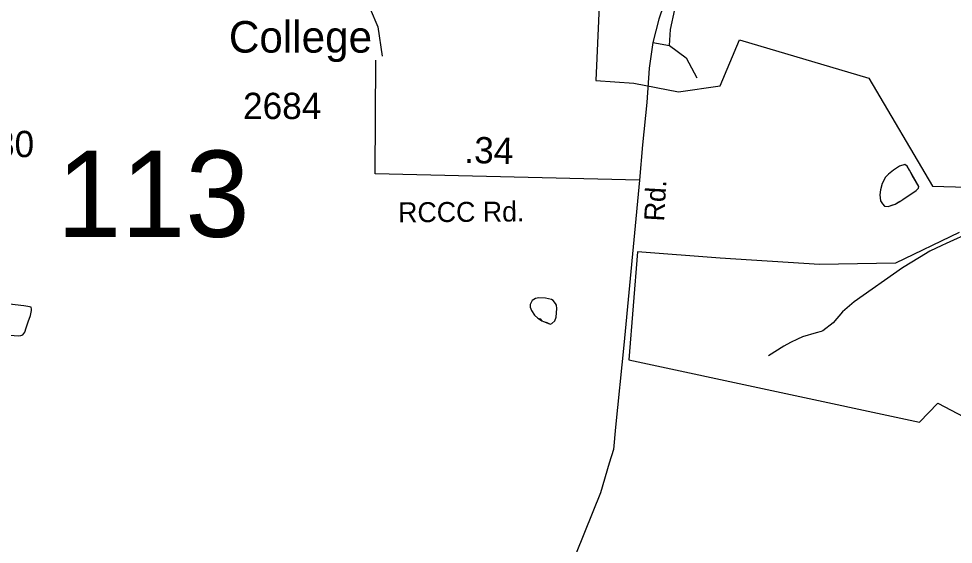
# Model space of a CAD drawing. Extents: x 1473865 to 1648260, y 639067 to 773536.
# Drawn here: x 1558820 to 1563260, y 687941 to 690440 of the extents above; entities that cross this region are included whole.
import ezdxf

# ---------------------------------------------------------------- set-up
doc = ezdxf.new("R2010")
doc.units = 0
for name, color, linetype in [('Exist Boundary Political City Limit New', 7, 'Continuous'), ('Exist Cultural Educational Facility College or University Label', 7, 'Continuous'), ('Exist Hydrographic Misc Water Feature', 7, 'Continuous'), ('Exist Road Non-System Type 51', 7, 'Continuous'), ('Exist Road Secondary Mileage Hundredths English Label', 7, 'Continuous'), ('Exist Road Secondary Structure Standard Bridge Number Label', 7, 'Continuous'), ('Exist Road Secondary Type 51 Attributed', 7, 'Continuous'), ('Exist Road Secondary Type 51 Label', 7, 'Continuous'), ('Exist Road Secondary Type 51 Number Label', 7, 'Continuous'), ('Map Preparation Boundary City Limit Buffer Line', 7, 'Continuous')]:
    doc.layers.add(name, color=color, linetype=linetype)

msp = doc.modelspace()

# ---------------------------------------------------------------- linework, layer by layer
at = {"layer": 'Exist Boundary Political City Limit New'}
for points in [[(1561582, 690609.3), (1561561, 690145.3), (1561742.1, 690133.2), (1561954.6, 690091.8), (1562152.5, 690121.2), (1562243.1, 690338.7), (1562858.8, 690157.4), (1563160.6, 689643.9), (1563432.4, 689636.4)], [(1563287.1, 689422.7), (1562985.4, 689277.7), (1562623.2, 689271.6), (1562152.4, 689301.8), (1561760, 689332.1), (1561717.8, 688818.6), (1563098.9, 688521.8), (1563186.8, 688612.3), (1564104.1, 688129.4)]]:
    msp.add_lwpolyline(points, dxfattribs=at)
at = {"layer": 'Exist Hydrographic Misc Water Feature'}
for points in [[(1563020.3, 689580.8), (1563083.2, 689623.8), (1563093.9, 689633.5), (1563096.5, 689641.6), (1563065.6, 689692.3), (1563050.9, 689720.5), (1563040.1, 689738.8), (1563028.5, 689747.2), (1563004, 689738.7), (1562974.9, 689719.5), (1562951.7, 689700.3), (1562936.8, 689686.7), (1562921, 689656.6), (1562913.2, 689626.5), (1562909.8, 689601.9), (1562914.3, 689573.9), (1562923.4, 689559.8), (1562932.8, 689548.9), (1562950.7, 689547.7), (1562967.2, 689553.1), (1562983.5, 689557.7), (1562998, 689567.3), (1563010.4, 689574.4), (1563020.3, 689580.8)], [(1563020.3, 689580.8), (1563083.2, 689623.8), (1563093.9, 689633.5), (1563096.5, 689641.6), (1563050.9, 689720.5), (1563040.1, 689738.8), (1563028.5, 689747.2), (1563004, 689738.7), (1562974.9, 689719.5), (1562951.7, 689700.3), (1562936.8, 689686.7), (1562921, 689656.6), (1562913.2, 689626.5), (1562909.8, 689601.9), (1562914.3, 689573.9), (1562923.4, 689559.8), (1562932.8, 689548.9), (1562950.7, 689547.7), (1562983.5, 689557.7), (1563010.4, 689574.4), (1563020.3, 689580.8)], [(1563343.9, 689425.7), (1563225, 689370.6), (1563204.9, 689361.2), (1563148.2, 689334.5), (1563099.6, 689305.1), (1563018.5, 689255.1), (1562789.2, 689093.1), (1562733.9, 689045.8), (1562688.7, 688994.2), (1562639.8, 688956.6), (1562631.7, 688953.5), (1562607.6, 688945.8), (1562543.2, 688927.4), (1562518.9, 688916.4), (1562486.4, 688900.6), (1562454, 688883.2), (1562381.1, 688836.3)], [(1561270.5, 689030.2), (1561286.4, 689016.8), (1561296.4, 689012.5), (1561304.2, 689004.1), (1561312.1, 688999.8), (1561328, 688995.4), (1561343.9, 688986.9), (1561351.9, 688990), (1561366.1, 689002.8), (1561372.7, 689021.6), (1561375.5, 689062.6), (1561373.8, 689078.2), (1561369.8, 689085.6), (1561358.2, 689100.6), (1561350.3, 689104.1), (1561322.3, 689111.2), (1561290.3, 689112.7), (1561274.5, 689108.9), (1561266.5, 689105), (1561258.4, 689099.4), (1561251.9, 689088), (1561249.7, 689081.5), (1561249.5, 689069.2), (1561255.1, 689052.7), (1561270.5, 689030.2)], [(1561270.5, 689030.2), (1561286.4, 689016.8), (1561304.2, 689004.1), (1561312.1, 688999.8), (1561343.9, 688986.9), (1561351.9, 688990), (1561366.1, 689002.8), (1561372.7, 689021.6), (1561375.5, 689062.6), (1561373.8, 689078.2), (1561369.8, 689085.6), (1561358.2, 689100.6), (1561350.3, 689104.1), (1561322.3, 689111.2), (1561290.3, 689112.7), (1561274.5, 689108.9), (1561266.5, 689105), (1561258.4, 689099.4), (1561251.9, 689088), (1561249.7, 689081.5), (1561249.5, 689069.2), (1561255.1, 689052.7), (1561270.5, 689030.2)], [(1558729.6, 689003.5), (1558710.2, 688982.5), (1558692.8, 688959.9), (1558690.3, 688949.3), (1558691.8, 688941.9), (1558715.8, 688939.8), (1558819.4, 688931.9), (1558829.5, 688933.4), (1558839.8, 688936.4), (1558848.5, 688950.2), (1558855.7, 688969.8), (1558865.2, 688999.1), (1558875.1, 689029.3), (1558880.5, 689052.1), (1558880.8, 689058.7), (1558879.4, 689068.5), (1558863.7, 689072.2), (1558843.8, 689075), (1558776, 689082.9), (1558767.4, 689071.7), (1558754.3, 689049.8), (1558743, 689030.3), (1558737.7, 689019.7), (1558729.6, 689003.5)]]:
    msp.add_lwpolyline(points, dxfattribs=at)
at = {"layer": 'Exist Road Non-System Type 51'}
msp.add_line((1561831.9, 690326.4), (1561911.2, 690312), dxfattribs=at)
for points in [[(1560342.7, 690857.5), (1560376, 690813.5), (1560394.5, 690782), (1560394.5, 690722.6), (1560392.7, 690666.9), (1560424.2, 690592.7), (1560489.1, 690486.9), (1560526.2, 690401.5), (1560546.6, 690261.1)], [(1561911.2, 690312), (1561916, 690387.9), (1561936.9, 690483.8), (1561953.2, 690519.7), (1561995.6, 690555.2), (1562072, 690594.3), (1562083.3, 690609.3), (1562089.8, 690624.3), (1562087.8, 690642), (1562078.7, 690658.4), (1562027.1, 690698.8), (1561968, 690753.9)], [(1561911.2, 690312), (1561990.7, 690253.2), (1562041.8, 690158.5)]]:
    msp.add_lwpolyline(points, dxfattribs=at)
at = {"layer": 'Exist Road Secondary Type 51 Attributed'}
for points in [[(1562128.5, 691627.1), (1562134.3, 691508.9), (1562123.4, 691355.2), (1562100.7, 691209.6), (1562070.3, 691084.2), (1561968, 690753.9), (1561861.2, 690437.7), (1561831.9, 690326.4), (1561815.5, 690204.7), (1561803.1, 690041.3), (1561783.8, 689840.5), (1561768.9, 689671.9)], [(1561768.9, 689671.9), (1560513, 689701.8), (1560515.6, 690243.1)], [(1561768.9, 689671.9), (1561694.3, 688887.6), (1561655.2, 688497.3), (1561645.5, 688392.1), (1561624.7, 688326.4), (1561584.3, 688185.1), (1561111, 687015.1), (1560948, 686642.2), (1560897.6, 686513.2), (1560864, 686470.6), (1560788.7, 686318), (1560734.8, 686213.1), (1560676.6, 686139.3), (1560621.7, 686074.4), (1560411.4, 685884.3)]]:
    msp.add_lwpolyline(points, dxfattribs=at)
at = {"layer": 'Map Preparation Boundary City Limit Buffer Line'}
for points in [[(1561582, 690609.3), (1561561, 690145.3), (1561742.1, 690133.2), (1561954.6, 690091.8), (1562152.5, 690121.2), (1562243.1, 690338.7), (1562858.8, 690157.4), (1563160.6, 689643.9), (1563432.4, 689636.4)], [(1563287.1, 689422.7), (1562985.4, 689277.7), (1562623.2, 689271.6), (1562152.4, 689301.8), (1561760, 689332.1), (1561717.8, 688818.6), (1563098.9, 688521.8), (1563186.8, 688612.3), (1564104.1, 688129.4)]]:
    msp.add_lwpolyline(points, dxfattribs=at)

# ---------------------------------------------------------------- texts
at = {"layer": 'Exist Cultural Educational Facility College or University Label'}
msp.add_text('    College', height=150, dxfattribs=at).set_placement((1559595.3, 690278.6))
at = {"layer": 'Exist Road Secondary Mileage Hundredths English Label'}
msp.add_text('.34', height=125, rotation=358.6375, dxfattribs=at).set_placement((1560935.8, 689754.3))
at = {"layer": 'Exist Road Secondary Structure Standard Bridge Number Label'}
msp.add_text('113', height=410.1, dxfattribs=at).set_placement((1559001.6, 689402.5))
at = {"layer": 'Exist Road Secondary Type 51 Label'}
for s, rotation, p in [('Rd.', 86.6448, (1561885.2, 689474.4)), ('RCCC Rd.', 0.4289, (1560622.5, 689471.6))]:
    msp.add_text(s, height=95, rotation=rotation, dxfattribs=at).set_placement(p)
at = {"layer": 'Exist Road Secondary Type 51 Number Label'}
for s, p in [('2684', (1559885.5, 689962.8)), ('2580', (1558521.2, 689781.7))]:
    msp.add_text(s, height=125, dxfattribs=at).set_placement(p)

doc.saveas('drawing.dxf')
